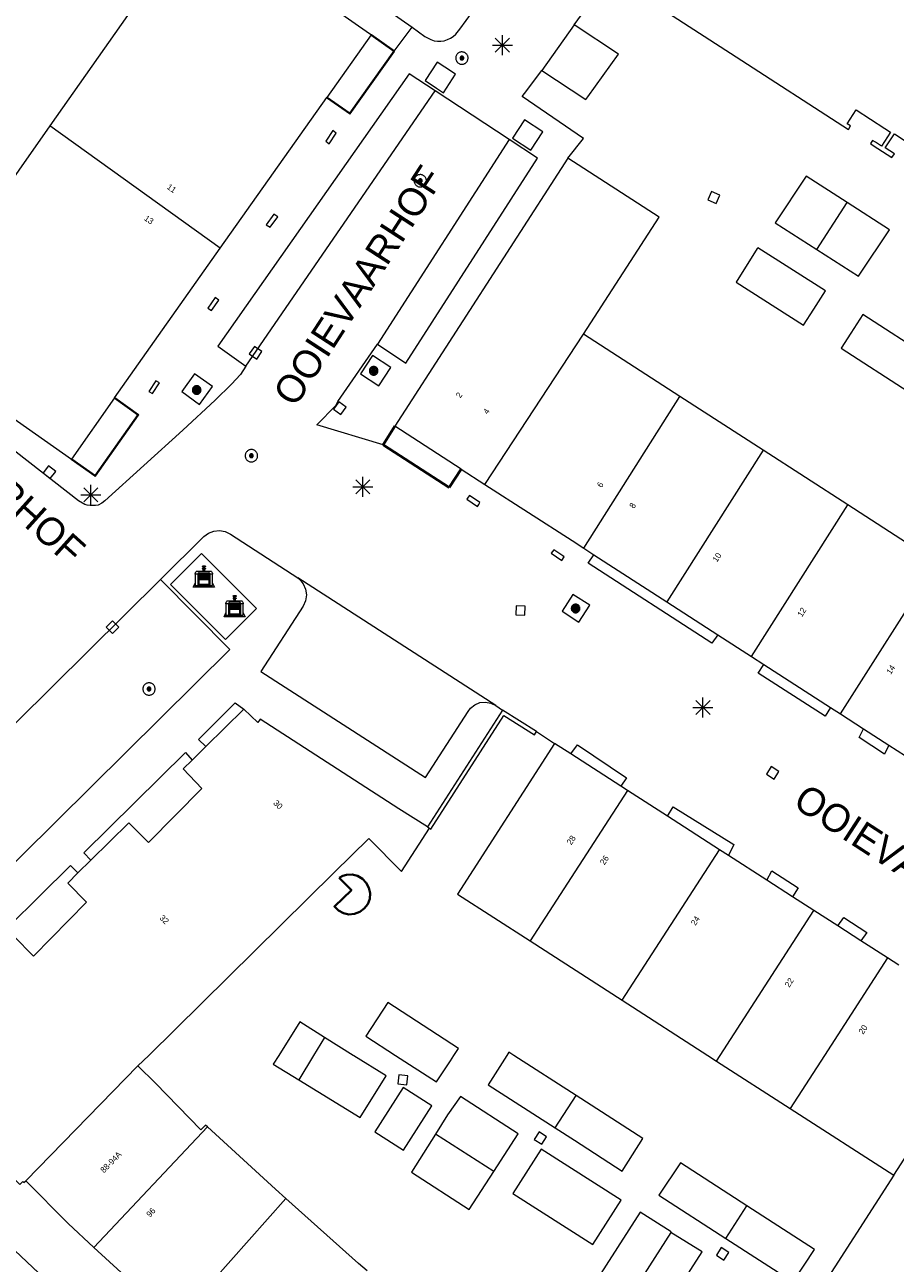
# Model space of a CAD drawing. Header units: metres. Extents: x 135779 to 137489, y 452643 to 455118.
# Tile 467 of 489: x 137185 to 137229, y 454590 to 454652. Entities that reach past the tile are written whole.
import ezdxf
from ezdxf.enums import TextEntityAlignment as Align

# ---------------------------------------------------------------- set-up
doc = ezdxf.new("R2010")
doc.units = ezdxf.units.M
for name, color, linetype, lineweight in [('KTop_BAK_Afval apart plaats', 96, 'Continuous', 13), ('KTop_GBI_Toegangstrap', 40, 'Continuous', 40), ('KTop_NAR_Huisnummer (t)', 7, 'Continuous', 13), ('KTop_NAR_Huisnummer tijdelijk (t)', 7, 'Continuous', 13), ('KTop_OBW_Overig Plus', 1, 'Continuous', 13), ('KTop_ORL_Weg_Straatnaam (t)', 7, 'Continuous', 13), ('KTop_PAL_Lichtmast', 40, 'Continuous', 13), ('KTop_PND_Grondvlaksituatie van BAG-pand [tachy]', 1, 'Continuous', 13), ('KTop_PND_Pandscheiding', 40, 'Continuous', 13), ('KTop_PUT_Inspectie- of rioolput', 15, 'Continuous', 13), ('KTop_PUT_Kolk', 15, 'Continuous', 13), ('KTop_SHD_Muur', 15, 'Continuous', 13), ('KTop_VGO_Boom', 92, 'Continuous', 13), ('KTop_WGD_Rijbaan_Lokale weg', 251, 'Continuous', 13), ('KTop_WGD_Voetpad', 251, 'Continuous', 13)]:
    doc.layers.add(name, color=color, linetype=linetype, lineweight=lineweight)
doc.styles.add('Style-ROVU', font='ROVU.shx')
doc.styles.add('Style-ROVUCURSIEF', font='ROVUCURSIEF.shx')

# ---------------------------------------------------------------- blocks, each defined once
blk = doc.blocks.new('BAK_Afval_apart_plaats')
at = {"layer": 'KTop_BAK_Afval apart plaats'}
for p, q in [((-0.43, 0.141), (-0.425, 0.168)), ((-0.43, 0.118), (-0.43, 0.141)), ((-0.29, 0.118), (-0.43, 0.118)), ((-0.43, 0.118), (-0.43, -0.457)), ((-0.29, 0.118), (-0.43, 0.118)), ((-0.425, 0.168), (-0.416, 0.193)), ((-0.416, 0.193), (-0.403, 0.215)), ((-0.403, 0.215), (-0.384, 0.24)), ((-0.384, 0.24), (-0.364, 0.258)), ((-0.364, 0.258), (-0.342, 0.272)), ((-0.342, 0.272), (0, 0.272)), ((-0.282, 0.167), (-0.29, 0.146)), ((-0.282, 0.167), (-0.29, 0.146)), ((-0.29, 0.146), (-0.29, 0.118)), ((-0.29, 0.146), (-0.29, 0.118)), ((-0.29, -0.429), (-0.29, 0.118)), ((-0.29, 0.118), (-0.29, -0.429)), ((-0.273, 0.186), (-0.282, 0.167)), ((-0.273, 0.186), (-0.282, 0.167)), ((-0.248, 0.217), (-0.273, 0.186)), ((-0.248, 0.217), (-0.273, 0.186)), ((0.248, 0.217), (-0.248, 0.217)), ((0.248, 0.217), (-0.248, 0.217)), ((-0.242, 0.081), (-0.242, 0.153)), ((-0.242, 0.153), (0.242, 0.153)), ((0.242, 0.081), (-0.242, 0.081)), ((-0.242, 0.034), (-0.242, 0.081)), ((-0.242, 0.081), (0.242, 0.081)), ((-0.242, -0.059), (-0.242, 0.034)), ((-0.242, 0.034), (0.242, 0.034)), ((0.242, 0.034), (-0.242, 0.034)), ((-0.073, 0.513), (-0.072, 0.515)), ((-0.073, 0.513), (-0.073, 0.49)), ((-0.072, 0.511), (-0.073, 0.513)), ((-0.072, 0.511), (-0.073, 0.513)), ((-0.073, 0.49), (-0.072, 0.488)), ((-0.073, 0.399), (-0.073, 0.376)), ((-0.072, 0.397), (-0.073, 0.399)), ((-0.073, 0.376), (-0.072, 0.374)), ((-0.072, 0.515), (-0.071, 0.516)), ((-0.07, 0.51), (-0.072, 0.511)), ((-0.07, 0.51), (-0.072, 0.511)), ((-0.072, 0.488), (-0.07, 0.486)), ((-0.07, 0.396), (-0.072, 0.397)), ((-0.072, 0.374), (-0.07, 0.373)), ((-0.071, 0.516), (-0.07, 0.517)), ((-0.07, 0.517), (-0.067, 0.519)), ((-0.069, 0.509), (-0.07, 0.51)), ((-0.069, 0.509), (-0.07, 0.51)), ((-0.07, 0.486), (-0.069, 0.485)), ((-0.069, 0.395), (-0.07, 0.396)), ((-0.07, 0.373), (-0.069, 0.371)), ((-0.066, 0.507), (-0.069, 0.509)), ((-0.066, 0.507), (-0.069, 0.509)), ((-0.069, 0.485), (-0.066, 0.484)), ((-0.066, 0.394), (-0.069, 0.395)), ((-0.069, 0.371), (-0.066, 0.37)), ((-0.067, 0.519), (-0.065, 0.52)), ((-0.063, 0.506), (-0.066, 0.507)), ((-0.063, 0.506), (-0.066, 0.507)), ((-0.066, 0.484), (-0.063, 0.483)), ((-0.063, 0.392), (-0.066, 0.394)), ((-0.066, 0.37), (-0.063, 0.369)), ((-0.065, 0.52), (-0.061, 0.521)), ((-0.059, 0.505), (-0.063, 0.506)), ((-0.059, 0.505), (-0.063, 0.506)), ((-0.063, 0.483), (-0.059, 0.482)), ((-0.059, 0.391), (-0.063, 0.392)), ((-0.063, 0.369), (-0.059, 0.368)), ((-0.061, 0.521), (-0.055, 0.523)), ((-0.054, 0.504), (-0.059, 0.505)), ((-0.054, 0.504), (-0.059, 0.505)), ((-0.059, 0.482), (-0.054, 0.481)), ((-0.054, 0.39), (-0.059, 0.391)), ((-0.059, 0.368), (-0.054, 0.367)), ((-0.055, 0.523), (-0.049, 0.524)), ((-0.048, 0.503), (-0.054, 0.504)), ((-0.048, 0.503), (-0.054, 0.504)), ((-0.054, 0.481), (-0.048, 0.48)), ((-0.048, 0.389), (-0.054, 0.39)), ((-0.054, 0.367), (-0.048, 0.366)), ((-0.049, 0.524), (-0.043, 0.525)), ((-0.043, 0.502), (-0.048, 0.503)), ((-0.043, 0.502), (-0.048, 0.503)), ((-0.048, 0.48), (-0.043, 0.479)), ((-0.043, 0.388), (-0.048, 0.389)), ((-0.048, 0.366), (-0.043, 0.365)), ((-0.043, 0.525), (-0.035, 0.526)), ((-0.036, 0.501), (-0.043, 0.502)), ((-0.036, 0.501), (-0.043, 0.502)), ((-0.043, 0.479), (-0.036, 0.478)), ((-0.036, 0.388), (-0.043, 0.388)), ((-0.043, 0.365), (-0.036, 0.364)), ((-0.03, 0.501), (-0.036, 0.501)), ((-0.03, 0.501), (-0.036, 0.501)), ((-0.036, 0.478), (-0.03, 0.478)), ((-0.03, 0.387), (-0.036, 0.388)), ((-0.036, 0.364), (-0.03, 0.364)), ((-0.035, 0.526), (-0.029, 0.527)), ((-0.021, 0.5), (-0.03, 0.501)), ((-0.021, 0.5), (-0.03, 0.501)), ((-0.03, 0.478), (-0.028, 0.478)), ((-0.021, 0.387), (-0.03, 0.387)), ((-0.03, 0.364), (-0.028, 0.364)), ((-0.029, 0.527), (-0.023, 0.527)), ((-0.028, 0.478), (-0.021, 0.477)), ((-0.028, 0.468), (-0.028, 0.478)), ((-0.028, 0.478), (-0.021, 0.477)), ((-0.028, 0.4), (-0.028, 0.468)), ((-0.028, 0.468), (-0.021, 0.468)), ((-0.021, 0.468), (-0.028, 0.468)), ((-0.021, 0.4), (-0.028, 0.4)), ((-0.028, 0.364), (-0.021, 0.363)), ((-0.028, 0.355), (-0.028, 0.364)), ((-0.028, 0.364), (-0.021, 0.363)), ((-0.028, 0.272), (-0.028, 0.355)), ((-0.028, 0.355), (-0.021, 0.354)), ((-0.021, 0.354), (-0.028, 0.355)), ((0.028, 0.272), (-0.028, 0.272)), ((-0.023, 0.527), (-0.013, 0.528)), ((-0.014, 0.5), (-0.021, 0.5)), ((-0.014, 0.5), (-0.021, 0.5)), ((-0.021, 0.477), (-0.014, 0.477)), ((-0.021, 0.477), (-0.014, 0.477)), ((-0.021, 0.468), (-0.014, 0.468)), ((-0.014, 0.468), (-0.021, 0.468)), ((-0.014, 0.399), (-0.021, 0.4)), ((-0.014, 0.386), (-0.021, 0.387)), ((-0.021, 0.363), (-0.014, 0.363)), ((-0.021, 0.363), (-0.014, 0.363)), ((-0.021, 0.354), (-0.014, 0.354)), ((-0.014, 0.354), (-0.021, 0.354)), ((0, 0.5), (-0.014, 0.5)), ((0, 0.5), (-0.014, 0.5)), ((-0.014, 0.477), (0, 0.477)), ((-0.014, 0.477), (0, 0.477)), ((-0.014, 0.468), (0, 0.468)), ((0, 0.468), (-0.014, 0.468)), ((0, 0.399), (-0.014, 0.399)), ((0, 0.386), (-0.014, 0.386)), ((-0.014, 0.363), (0, 0.363)), ((-0.014, 0.363), (0, 0.363)), ((-0.014, 0.354), (0, 0.354)), ((0, 0.354), (-0.014, 0.354)), ((-0.013, 0.528), (-0.005, 0.528)), ((-0.005, 0.528), (0, 0.528)), ((0, 0.528), (0.005, 0.528)), ((0, 0.5), (0, 0.477)), ((0, 0.477), (0, 0.5)), ((0, 0.477), (0, 0.5)), ((0, 0.5), (0.014, 0.5)), ((0.014, 0.5), (0, 0.5)), ((0.014, 0.477), (0, 0.477)), ((0, 0.477), (0.014, 0.477)), ((0.014, 0.468), (0, 0.468)), ((0, 0.468), (0, 0.399)), ((0, 0.468), (0, 0.399)), ((0.014, 0.468), (0, 0.468)), ((0, 0.399), (0.014, 0.399)), ((0, 0.363), (0, 0.386)), ((0, 0.363), (0, 0.386)), ((0, 0.386), (0.014, 0.386)), ((0.014, 0.363), (0, 0.363)), ((0, 0.363), (0.014, 0.363)), ((0, 0.354), (0.014, 0.354)), ((0, 0.272), (0, 0.354)), ((0, 0.354), (0, 0.272)), ((0.014, 0.354), (0, 0.354)), ((0, 0.272), (0.342, 0.272)), ((0.028, 0.272), (0, 0.272)), ((0, 0.272), (0.028, 0.272)), ((0.005, 0.528), (0.013, 0.528)), ((0.013, 0.528), (0.023, 0.527)), ((0.014, 0.5), (0.021, 0.5)), ((0.021, 0.5), (0.014, 0.5)), ((0.021, 0.477), (0.014, 0.477)), ((0.014, 0.477), (0.021, 0.477)), ((0.021, 0.468), (0.014, 0.468)), ((0.021, 0.468), (0.014, 0.468)), ((0.014, 0.399), (0.021, 0.4)), ((0.014, 0.386), (0.021, 0.387)), ((0.021, 0.363), (0.014, 0.363)), ((0.014, 0.363), (0.021, 0.363)), ((0.014, 0.354), (0.021, 0.354)), ((0.021, 0.354), (0.014, 0.354)), ((0.021, 0.5), (0.03, 0.501)), ((0.03, 0.501), (0.021, 0.5)), ((0.028, 0.478), (0.021, 0.477)), ((0.021, 0.477), (0.028, 0.478)), ((0.021, 0.468), (0.028, 0.468)), ((0.028, 0.468), (0.021, 0.468)), ((0.028, 0.468), (0.021, 0.468)), ((0.021, 0.4), (0.028, 0.4)), ((0.021, 0.387), (0.03, 0.387)), ((0.028, 0.364), (0.021, 0.363)), ((0.021, 0.363), (0.028, 0.364)), ((0.021, 0.354), (0.028, 0.355)), ((0.028, 0.355), (0.021, 0.354)), ((0.023, 0.527), (0.029, 0.527)), ((0.03, 0.478), (0.028, 0.478)), ((0.028, 0.478), (0.028, 0.468)), ((0.028, 0.4), (0.028, 0.468)), ((0.03, 0.364), (0.028, 0.364)), ((0.028, 0.364), (0.028, 0.355)), ((0.028, 0.355), (0.028, 0.272)), ((0.029, 0.527), (0.035, 0.526)), ((0.03, 0.501), (0.036, 0.501)), ((0.036, 0.501), (0.03, 0.501)), ((0.036, 0.478), (0.03, 0.478)), ((0.03, 0.387), (0.036, 0.388)), ((0.036, 0.364), (0.03, 0.364)), ((0.035, 0.526), (0.043, 0.525)), ((0.036, 0.501), (0.043, 0.502)), ((0.043, 0.502), (0.036, 0.501)), ((0.043, 0.479), (0.036, 0.478)), ((0.036, 0.388), (0.043, 0.388)), ((0.043, 0.365), (0.036, 0.364)), ((0.043, 0.525), (0.049, 0.524)), ((0.043, 0.502), (0.048, 0.503)), ((0.048, 0.503), (0.043, 0.502)), ((0.048, 0.48), (0.043, 0.479)), ((0.043, 0.388), (0.048, 0.389)), ((0.048, 0.366), (0.043, 0.365)), ((0.048, 0.503), (0.054, 0.504)), ((0.054, 0.504), (0.048, 0.503)), ((0.054, 0.481), (0.048, 0.48)), ((0.048, 0.389), (0.054, 0.39)), ((0.054, 0.367), (0.048, 0.366)), ((0.049, 0.524), (0.055, 0.523)), ((0.054, 0.504), (0.059, 0.505)), ((0.059, 0.505), (0.054, 0.504)), ((0.059, 0.482), (0.054, 0.481)), ((0.054, 0.39), (0.059, 0.391)), ((0.059, 0.368), (0.054, 0.367)), ((0.055, 0.523), (0.061, 0.521)), ((0.059, 0.505), (0.063, 0.506)), ((0.063, 0.506), (0.059, 0.505)), ((0.063, 0.483), (0.059, 0.482)), ((0.059, 0.391), (0.063, 0.392)), ((0.063, 0.369), (0.059, 0.368)), ((0.061, 0.521), (0.065, 0.52)), ((0.063, 0.506), (0.066, 0.507)), ((0.066, 0.507), (0.063, 0.506)), ((0.066, 0.484), (0.063, 0.483)), ((0.063, 0.392), (0.066, 0.394)), ((0.066, 0.37), (0.063, 0.369)), ((0.065, 0.52), (0.067, 0.519)), ((0.066, 0.507), (0.069, 0.509)), ((0.069, 0.509), (0.066, 0.507)), ((0.069, 0.485), (0.066, 0.484)), ((0.066, 0.394), (0.069, 0.395)), ((0.069, 0.371), (0.066, 0.37)), ((0.067, 0.519), (0.07, 0.517)), ((0.069, 0.509), (0.07, 0.51)), ((0.07, 0.51), (0.069, 0.509)), ((0.07, 0.486), (0.069, 0.485)), ((0.069, 0.395), (0.07, 0.396)), ((0.07, 0.373), (0.069, 0.371)), ((0.07, 0.517), (0.071, 0.516)), ((0.07, 0.51), (0.072, 0.511)), ((0.072, 0.511), (0.07, 0.51)), ((0.072, 0.488), (0.07, 0.486)), ((0.07, 0.396), (0.072, 0.397)), ((0.072, 0.374), (0.07, 0.373)), ((0.071, 0.516), (0.072, 0.515)), ((0.072, 0.515), (0.073, 0.513)), ((0.072, 0.511), (0.073, 0.513)), ((0.073, 0.513), (0.072, 0.511)), ((0.073, 0.49), (0.072, 0.488)), ((0.072, 0.397), (0.073, 0.399)), ((0.073, 0.376), (0.072, 0.374)), ((0.073, 0.513), (0.073, 0.49)), ((0.073, 0.399), (0.073, 0.376)), ((0.242, 0.153), (0.242, 0.081)), ((0.242, 0.081), (0.242, 0.034)), ((0.242, 0.034), (0.242, -0.059)), ((0.273, 0.186), (0.248, 0.217)), ((0.273, 0.186), (0.248, 0.217)), ((0.282, 0.167), (0.273, 0.186)), ((0.282, 0.167), (0.273, 0.186)), ((0.29, 0.146), (0.282, 0.167)), ((0.29, 0.146), (0.282, 0.167)), ((0.29, 0.118), (0.29, 0.146)), ((0.29, 0.118), (0.29, 0.146)), ((0.43, 0.118), (0.29, 0.118)), ((0.29, 0.118), (0.29, -0.429)), ((0.43, 0.118), (0.29, 0.118)), ((0.29, -0.429), (0.29, 0.118)), ((0.342, 0.272), (0.364, 0.258)), ((0.364, 0.258), (0.384, 0.24)), ((0.384, 0.24), (0.403, 0.215)), ((0.403, 0.215), (0.416, 0.193)), ((0.416, 0.193), (0.425, 0.168)), ((0.425, 0.168), (0.43, 0.141)), ((0.43, 0.141), (0.43, 0.118)), ((0.43, -0.457), (0.43, 0.118)), ((-0.528, -0.528), (-0.43, -0.332)), ((0.528, -0.528), (-0.528, -0.528)), ((-0.43, -0.332), (-0.43, -0.457)), ((-0.43, -0.457), (0.43, -0.457)), ((-0.43, -0.457), (0.43, -0.457)), ((0.29, -0.429), (-0.29, -0.429)), ((-0.29, -0.429), (0.29, -0.429)), ((0.242, -0.059), (-0.242, -0.059)), ((-0.242, -0.059), (-0.242, -0.092)), ((0.242, -0.059), (-0.242, -0.059)), ((-0.242, -0.092), (0.242, -0.092)), ((-0.242, -0.11), (-0.242, -0.092)), ((-0.242, -0.092), (0.242, -0.092)), ((0.242, -0.11), (-0.242, -0.11)), ((0.242, -0.11), (-0.242, -0.11)), ((-0.242, -0.147), (0.242, -0.147)), ((-0.242, -0.41), (-0.242, -0.147)), ((0.242, -0.41), (-0.242, -0.41)), ((0.242, -0.11), (0.242, -0.059)), ((0.242, -0.092), (0.242, -0.11)), ((0.242, -0.092), (0.242, -0.11)), ((0.242, -0.147), (0.242, -0.41)), ((0.43, -0.457), (0.43, -0.332)), ((0.43, -0.332), (0.528, -0.528))]:
    blk.add_line(p, q, dxfattribs=at)
at = {"layer": 'KTop_BAK_Afval apart plaats', "flags": 128}
blk.add_lwpolyline([(0.029, 0.413), (0.035, 0.412), (0.043, 0.411), (0.049, 0.41), (0.055, 0.409), (0.061, 0.407), (0.065, 0.406), (0.067, 0.405), (0.07, 0.403), (0.071, 0.402), (0.072, 0.401), (0.073, 0.399), (0.072, 0.397), (0.07, 0.396), (0.069, 0.395), (0.066, 0.394), (0.063, 0.392), (0.059, 0.391), (0.054, 0.39), (0.048, 0.389), (0.043, 0.388), (0.036, 0.388), (0.03, 0.387), (0.021, 0.387), (0.014, 0.386), (0, 0.386), (-0.014, 0.386), (-0.021, 0.387), (-0.03, 0.387), (-0.036, 0.388), (-0.043, 0.388), (-0.048, 0.389), (-0.054, 0.39), (-0.059, 0.391), (-0.063, 0.392), (-0.066, 0.394), (-0.069, 0.395), (-0.07, 0.396), (-0.072, 0.397), (-0.073, 0.399), (-0.072, 0.401), (-0.071, 0.402), (-0.07, 0.403), (-0.067, 0.405), (-0.065, 0.406), (-0.061, 0.407), (-0.055, 0.409), (-0.049, 0.41), (-0.043, 0.411), (-0.035, 0.412), (-0.029, 0.413), (-0.028, 0.413), (-0.028, 0.4), (-0.021, 0.4), (-0.014, 0.399), (0, 0.399), (0.014, 0.399), (0.021, 0.4), (0.028, 0.4), (0.028, 0.413), (0.029, 0.413), (0.028, 0.413)], dxfattribs=at)
at = {"layer": 'KTop_BAK_Afval apart plaats'}
for p in [(0, 0), (-0.43, -0.457)]:
    blk.add_point(p, dxfattribs=at)
blk = doc.blocks.new('PAL_Lichtmast')
at = {"layer": 'KTop_PAL_Lichtmast'}
for p, q in [((-0.354, -0.354), (0.354, 0.354)), ((0.354, -0.354), (-0.354, 0.354)), ((0, -0.5), (0, 0.5)), ((-0.5, 0), (0.5, 0))]:
    blk.add_line(p, q, dxfattribs=at)
blk = doc.blocks.new('PUT_Kolk')
at = {"layer": 'KTop_PUT_Kolk', "flags": 128}
blk.add_lwpolyline([(0.225, -0.225), (0.225, 0.225), (-0.225, 0.225), (-0.225, -0.225), (0.225, -0.225)], dxfattribs=at)
blk = doc.blocks.new('PUT_Inspectie-_of_rioolput')
at = {"layer": 'KTop_PUT_Inspectie- of rioolput', "flags": 128}
for points in [[(0.31, 0), (0.308, 0.032), (0.303, 0.064), (0.294, 0.095), (0.283, 0.126), (0.268, 0.155), (0.25, 0.182), (0.23, 0.207), (0.207, 0.23), (0.182, 0.25), (0.154, 0.268), (0.126, 0.283), (0.095, 0.294), (0.064, 0.303), (0.032, 0.308), (0, 0.309), (-0.032, 0.308), (-0.064, 0.303), (-0.096, 0.294), (-0.126, 0.283), (-0.155, 0.268), (-0.182, 0.25), (-0.207, 0.23), (-0.23, 0.207), (-0.25, 0.182), (-0.268, 0.154), (-0.283, 0.126), (-0.294, 0.095), (-0.303, 0.064), (-0.308, 0.032), (-0.309, 0), (-0.308, -0.032), (-0.303, -0.064), (-0.294, -0.096), (-0.283, -0.126), (-0.268, -0.155), (-0.25, -0.182), (-0.23, -0.207), (-0.207, -0.23), (-0.182, -0.25), (-0.155, -0.268), (-0.126, -0.283), (-0.096, -0.294), (-0.064, -0.303), (-0.032, -0.308), (0, -0.309), (0.032, -0.308), (0.064, -0.303), (0.095, -0.294), (0.126, -0.283), (0.155, -0.268), (0.182, -0.25), (0.207, -0.23), (0.23, -0.207), (0.25, -0.182), (0.268, -0.155), (0.283, -0.126), (0.294, -0.096), (0.303, -0.064), (0.308, -0.032), (0.31, 0)], [(0.095, 0), (0.094, 0.009), (0.092, 0.019), (0.09, 0.029), (0.086, 0.038), (0.082, 0.047), (0.076, 0.055), (0.07, 0.063), (0.063, 0.07), (0.055, 0.076), (0.047, 0.082), (0.038, 0.086), (0.029, 0.09), (0.019, 0.092), (0.009, 0.094), (0, 0.094), (-0.01, 0.094), (-0.02, 0.092), (-0.029, 0.09), (-0.039, 0.086), (-0.048, 0.082), (-0.056, 0.076), (-0.064, 0.07), (-0.071, 0.063), (-0.077, 0.055), (-0.082, 0.047), (-0.087, 0.038), (-0.09, 0.029), (-0.093, 0.019), (-0.094, 0.009), (-0.095, 0), (-0.094, -0.01), (-0.093, -0.02), (-0.09, -0.029), (-0.087, -0.039), (-0.082, -0.048), (-0.077, -0.056), (-0.071, -0.064), (-0.064, -0.071), (-0.056, -0.077), (-0.047, -0.082), (-0.039, -0.087), (-0.029, -0.09), (-0.02, -0.093), (-0.01, -0.094), (0, -0.095), (0.009, -0.094), (0.019, -0.093), (0.029, -0.09), (0.038, -0.087), (0.047, -0.082), (0.055, -0.077), (0.063, -0.071), (0.07, -0.064), (0.076, -0.056), (0.082, -0.047), (0.086, -0.039), (0.09, -0.029), (0.092, -0.02), (0.094, -0.01), (0.095, 0)], [(0.035, 0), (0.034, 0.003), (0.034, 0.007), (0.033, 0.01), (0.031, 0.014), (0.03, 0.017), (0.028, 0.02), (0.026, 0.023), (0.023, 0.026), (0.02, 0.028), (0.017, 0.03), (0.014, 0.031), (0.01, 0.033), (0.007, 0.034), (0.003, 0.034), (0, 0.034), (-0.004, 0.034), (-0.007, 0.034), (-0.011, 0.033), (-0.014, 0.031), (-0.018, 0.03), (-0.021, 0.028), (-0.023, 0.026), (-0.026, 0.023), (-0.028, 0.02), (-0.03, 0.017), (-0.032, 0.014), (-0.033, 0.01), (-0.034, 0.007), (-0.035, 0.003), (-0.035, 0), (-0.035, -0.004), (-0.034, -0.007), (-0.033, -0.011), (-0.032, -0.014), (-0.03, -0.018), (-0.028, -0.021), (-0.026, -0.023), (-0.023, -0.026), (-0.021, -0.028), (-0.017, -0.03), (-0.014, -0.032), (-0.011, -0.033), (-0.007, -0.034), (-0.004, -0.035), (0, -0.035), (0.003, -0.035), (0.007, -0.034), (0.01, -0.033), (0.014, -0.032), (0.017, -0.03), (0.02, -0.028), (0.023, -0.026), (0.026, -0.023), (0.028, -0.021), (0.03, -0.017), (0.031, -0.014), (0.033, -0.011), (0.034, -0.007), (0.034, -0.004), (0.035, 0)], [(0.01, 0.02), (0.007, 0.02), (0.005, 0.021), (0.003, 0.022), (0.001, 0.022), (-0.001, 0.022), (-0.004, 0.022), (-0.006, 0.021), (-0.008, 0.02), (-0.01, 0.019), (-0.012, 0.018), (-0.014, 0.017), (-0.016, 0.015), (-0.017, 0.013), (-0.019, 0.012), (-0.02, 0.009), (-0.021, 0.007), (-0.022, 0.005), (-0.022, 0.003), (-0.022, 0.001), (-0.022, -0.001), (-0.022, -0.004), (-0.022, -0.006), (-0.021, -0.008), (-0.02, -0.01), (-0.019, -0.012), (-0.017, -0.014), (-0.016, -0.016), (-0.014, -0.017), (-0.012, -0.019), (-0.01, -0.02), (-0.008, -0.021), (-0.006, -0.022), (-0.003, -0.022), (-0.001, -0.022), (0.001, -0.022), (0.003, -0.022), (0.005, -0.022), (0.008, -0.021), (0.01, -0.02), (0.012, -0.019), (0.014, -0.017), (0.015, -0.016), (0.017, -0.014), (0.018, -0.012), (0.02, -0.01), (0.02, -0.008), (0.021, -0.006), (0.022, -0.003), (0.022, -0.001), (0.022, 0.001), (0.022, 0.003), (0.021, 0.005), (0.02, 0.008), (0.019, 0.01), (0.018, 0.012), (0.017, 0.014), (0.015, 0.015), (0.013, 0.017), (0.012, 0.018), (0.01, 0.02)]]:
    blk.add_lwpolyline(points, dxfattribs=at)
blk = doc.blocks.new('VGO_Boom')
at = {"layer": 'KTop_VGO_Boom', "flags": 128}
for points in [[(0.215, 0), (0.214, 0.022), (0.21, 0.045), (0.204, 0.066), (0.196, 0.087), (0.186, 0.108), (0.174, 0.126), (0.16, 0.144), (0.144, 0.16), (0.126, 0.174), (0.107, 0.186), (0.087, 0.196), (0.066, 0.204), (0.045, 0.21), (0.022, 0.214), (-0.001, 0.215), (-0.023, 0.214), (-0.045, 0.21), (-0.067, 0.204), (-0.088, 0.196), (-0.108, 0.186), (-0.127, 0.174), (-0.144, 0.16), (-0.16, 0.144), (-0.174, 0.126), (-0.187, 0.107), (-0.197, 0.087), (-0.205, 0.066), (-0.211, 0.045), (-0.214, 0.022), (-0.215, -0.001), (-0.214, -0.023), (-0.211, -0.045), (-0.205, -0.067), (-0.197, -0.088), (-0.187, -0.108), (-0.174, -0.127), (-0.16, -0.144), (-0.144, -0.16), (-0.127, -0.174), (-0.108, -0.187), (-0.088, -0.197), (-0.067, -0.205), (-0.045, -0.211), (-0.023, -0.214), (0, -0.215), (0.022, -0.214), (0.045, -0.211), (0.066, -0.205), (0.087, -0.197), (0.108, -0.187), (0.126, -0.174), (0.144, -0.16), (0.16, -0.144), (0.174, -0.127), (0.186, -0.108), (0.196, -0.088), (0.204, -0.067), (0.21, -0.045), (0.214, -0.023), (0.215, -0.001)], [(0.155, 0), (0.154, 0.016), (0.152, 0.032), (0.147, 0.048), (0.142, 0.063), (0.134, 0.078), (0.125, 0.091), (0.115, 0.104), (0.104, 0.115), (0.091, 0.125), (0.077, 0.134), (0.063, 0.142), (0.048, 0.147), (0.032, 0.152), (0.016, 0.154), (-0.001, 0.155), (-0.017, 0.154), (-0.033, 0.152), (-0.048, 0.147), (-0.064, 0.142), (-0.078, 0.134), (-0.092, 0.125), (-0.104, 0.115), (-0.116, 0.104), (-0.126, 0.091), (-0.135, 0.077), (-0.142, 0.063), (-0.148, 0.048), (-0.152, 0.032), (-0.155, 0.016), (-0.155, -0.001), (-0.155, -0.017), (-0.152, -0.033), (-0.148, -0.048), (-0.142, -0.064), (-0.135, -0.078), (-0.126, -0.092), (-0.116, -0.104), (-0.104, -0.116), (-0.092, -0.126), (-0.078, -0.135), (-0.064, -0.142), (-0.048, -0.148), (-0.033, -0.152), (-0.017, -0.155), (0, -0.155), (0.016, -0.155), (0.032, -0.152), (0.048, -0.148), (0.063, -0.142), (0.078, -0.135), (0.091, -0.126), (0.104, -0.116), (0.115, -0.104), (0.125, -0.092), (0.134, -0.078), (0.142, -0.064), (0.147, -0.048), (0.152, -0.033), (0.154, -0.017), (0.155, -0.001)], [(0.095, 0), (0.094, 0.01), (0.093, 0.02), (0.09, 0.029), (0.087, 0.039), (0.082, 0.048), (0.077, 0.056), (0.071, 0.064), (0.064, 0.071), (0.056, 0.077), (0.047, 0.082), (0.039, 0.087), (0.029, 0.09), (0.02, 0.093), (0.01, 0.094), (-0.001, 0.095), (-0.01, 0.094), (-0.02, 0.093), (-0.03, 0.09), (-0.039, 0.087), (-0.048, 0.082), (-0.056, 0.077), (-0.064, 0.071), (-0.071, 0.064), (-0.077, 0.056), (-0.083, 0.047), (-0.087, 0.039), (-0.091, 0.029), (-0.093, 0.02), (-0.095, 0.01), (-0.095, -0.001), (-0.095, -0.01), (-0.093, -0.02), (-0.091, -0.03), (-0.087, -0.039), (-0.083, -0.048), (-0.077, -0.056), (-0.071, -0.064), (-0.064, -0.071), (-0.056, -0.077), (-0.048, -0.083), (-0.039, -0.087), (-0.03, -0.091), (-0.02, -0.093), (-0.01, -0.095), (0, -0.095), (0.01, -0.095), (0.02, -0.093), (0.029, -0.091), (0.039, -0.087), (0.048, -0.083), (0.056, -0.077), (0.064, -0.071), (0.071, -0.064), (0.077, -0.056), (0.082, -0.048), (0.087, -0.039), (0.09, -0.03), (0.093, -0.02), (0.094, -0.01), (0.095, -0.001)], [(0.035, 0), (0.035, 0.004), (0.034, 0.007), (0.033, 0.011), (0.032, 0.014), (0.03, 0.018), (0.028, 0.021), (0.026, 0.023), (0.023, 0.026), (0.021, 0.028), (0.017, 0.03), (0.014, 0.032), (0.011, 0.033), (0.007, 0.034), (0.004, 0.035), (-0.001, 0.035), (-0.004, 0.035), (-0.008, 0.034), (-0.011, 0.033), (-0.015, 0.032), (-0.018, 0.03), (-0.021, 0.028), (-0.024, 0.026), (-0.027, 0.023), (-0.029, 0.021), (-0.031, 0.017), (-0.032, 0.014), (-0.034, 0.011), (-0.035, 0.007), (-0.035, 0.004), (-0.035, -0.001), (-0.035, -0.004), (-0.035, -0.008), (-0.034, -0.011), (-0.032, -0.015), (-0.031, -0.018), (-0.029, -0.021), (-0.027, -0.024), (-0.024, -0.027), (-0.021, -0.029), (-0.018, -0.031), (-0.015, -0.032), (-0.011, -0.034), (-0.008, -0.035), (-0.004, -0.035), (0, -0.035), (0.004, -0.035), (0.007, -0.035), (0.011, -0.034), (0.014, -0.032), (0.018, -0.031), (0.021, -0.029), (0.023, -0.027), (0.026, -0.024), (0.028, -0.021), (0.03, -0.018), (0.032, -0.015), (0.033, -0.011), (0.034, -0.008), (0.035, -0.004), (0.035, 0)]]:
    blk.add_lwpolyline(points, dxfattribs=at)

msp = doc.modelspace()

# ---------------------------------------------------------------- linework, layer by layer
at = {"layer": 'KTop_GBI_Toegangstrap', "flags": 128}
for points in [[(137203.791, 454650.241), (137202.64, 454651.054)], [(137200.433, 454647.933), (137201.586, 454647.119), (137203.791, 454650.241)], [(137187.645, 454629.827), (137188.831, 454628.991), (137190.989, 454632.048), (137189.795, 454632.892)], [(137203.84, 454631.475), (137203.241, 454630.543)], [(137203.241, 454630.543), (137206.557, 454628.412)], [(137206.557, 454628.412), (137207.152, 454629.337)], [(137201.049, 454608.881), (137201.658, 454608.274), (137200.809, 454607.443), (137201.01, 454607.246), (137201.259, 454607.113), (137201.534, 454607.055), (137201.815, 454607.076), (137202.079, 454607.176), (137202.305, 454607.344), (137202.474, 454607.57), (137202.573, 454607.833), (137202.595, 454608.114), (137202.537, 454608.39), (137202.405, 454608.639), (137202.208, 454608.84), (137201.963, 454608.979), (137201.689, 454609.043), (137201.407, 454609.028), (137201.224, 454608.989), (137201.049, 454608.881)]]:
    msp.add_lwpolyline(points, dxfattribs=at)
at = {"layer": 'KTop_OBW_Overig Plus', "flags": 128}
for points in [[(137208.031, 454627.566), (137208.091, 454627.661), (137207.561, 454628.021), (137207.501, 454627.926), (137207.441, 454627.831), (137207.971, 454627.471), (137208.031, 454627.566)], [(137212.233, 454624.994), (137211.781, 454625.301), (137211.721, 454625.211), (137211.661, 454625.121), (137212.191, 454624.761), (137212.311, 454624.941), (137212.233, 454624.994)]]:
    msp.add_lwpolyline(points, dxfattribs=at)
at = {"layer": 'KTop_PND_Grondvlaksituatie van BAG-pand [tachy]', "flags": 128}
for points in [[(137194.031, 454657.111), (137186.573, 454646.506)], [(137202.64, 454651.054), (137202.57, 454651.103), (137201.685, 454651.726), (137194.031, 454657.111)], [(137214.601, 454654.031), (137215.1, 454653.713), (137215.667, 454654.519), (137217.831, 454652.997), (137217.561, 454652.601), (137217.191, 454652.861), (137216.959, 454652.513), (137220.916, 454649.959), (137226.537, 454646.33), (137226.641, 454646.501), (137226.471, 454646.611), (137226.911, 454647.301), (137228.36, 454646.372), (137228.641, 454646.191), (137228.191, 454645.491), (137227.886, 454645.687), (137227.741, 454645.781), (137227.637, 454645.62), (137227.776, 454645.529), (137228.711, 454644.921), (137228.831, 454645.101), (137228.371, 454645.401), (137228.831, 454646.111), (137230.591, 454644.961)], [(137202.551, 454652.961), (137203.433, 454652.335), (137204.692, 454651.441)], [(137204.692, 454651.441), (137205.341, 454650.981), (137205.641, 454650.821), (137205.803, 454650.767), (137205.971, 454650.741), (137206.14, 454650.742), (137206.307, 454650.769), (137206.468, 454650.82), (137206.621, 454650.891), (137206.759, 454650.983), (137206.88, 454651.097), (137207.091, 454651.351), (137208.031, 454652.651)], [(137211.181, 454649.281), (137213.391, 454647.821), (137213.492, 454647.963), (137215.021, 454650.101), (137212.811, 454651.561)], [(137212.811, 454651.561), (137211.181, 454649.281)], [(137202.64, 454651.054), (137200.433, 454647.933)], [(137195.099, 454640.392), (137200.433, 454647.933)], [(137186.573, 454646.506), (137180.455, 454637.806)], [(137200.541, 454645.611), (137200.901, 454646.141), (137200.731, 454646.271), (137200.371, 454645.741), (137200.541, 454645.611)], [(137212.487, 454644.891), (137203.84, 454631.475)], [(137213.281, 454636.081), (137217.061, 454641.931), (137212.487, 454644.891)], [(137226.461, 454642.677), (137224.411, 454643.991), (137222.861, 454641.661), (137224.951, 454640.321)], [(137224.951, 454640.321), (137227.041, 454638.981), (137227.109, 454639.083), (137228.591, 454641.311), (137226.461, 454642.677)], [(137197.601, 454641.441), (137197.981, 454641.961), (137197.781, 454642.081), (137197.401, 454641.561), (137197.601, 454641.441)], [(137189.795, 454632.892), (137195.099, 454640.392)], [(137221.971, 454640.364), (137220.911, 454638.691), (137224.291, 454636.531), (137224.797, 454637.329), (137225.381, 454638.251), (137222.001, 454640.411), (137221.971, 454640.364)], [(137180.455, 454637.806), (137179.078, 454635.848), (137187.645, 454629.827)], [(137194.471, 454637.391), (137194.661, 454637.261), (137195.031, 454637.791), (137194.841, 454637.921), (137194.471, 454637.391)], [(137230.605, 454634.893), (137227.251, 454637.061), (137226.658, 454636.138), (137226.171, 454635.381), (137229.521, 454633.216)], [(137218.101, 454632.967), (137213.281, 454636.081)], [(137191.878, 454633.751), (137191.515, 454633.211), (137191.701, 454633.111), (137192.063, 454633.651), (137191.878, 454633.751)], [(137189.795, 454632.892), (137187.645, 454629.827)], [(137222.258, 454630.281), (137218.101, 454632.967)], [(137207.152, 454629.337), (137203.84, 454631.475)], [(137226.504, 454627.538), (137222.258, 454630.281)], [(137207.152, 454629.337), (137208.341, 454628.569)], [(137208.341, 454628.569), (137212.703, 454625.754), (137213.283, 454625.379)], [(137230.951, 454624.665), (137226.504, 454627.538)], [(137213.283, 454625.379), (137213.79, 454625.052)], [(137213.79, 454625.052), (137217.441, 454622.695)], [(137217.441, 454622.695), (137219.997, 454621.046)], [(137219.997, 454621.046), (137221.688, 454619.954)], [(137221.688, 454619.954), (137222.3, 454619.559)], [(137222.3, 454619.559), (137225.638, 454617.404)], [(137196.277, 454617.326), (137194.376, 454615.458)], [(137205.466, 454611.439), (137204.033, 454612.344), (137197.087, 454616.824), (137196.969, 454616.657), (137196.277, 454617.326)], [(137225.638, 454617.404), (137226.136, 454617.083)], [(137226.136, 454617.083), (137227.278, 454616.346)], [(137227.278, 454616.346), (137228.56, 454615.518)], [(137194.376, 454615.458), (137193.689, 454614.767)], [(137211.815, 454615.611), (137206.971, 454608.071), (137210.61, 454605.727)], [(137212.635, 454615.087), (137211.815, 454615.611)], [(137228.56, 454615.518), (137230.632, 454614.18)], [(137193.689, 454614.767), (137193.232, 454614.33), (137194.169, 454613.348), (137191.506, 454610.651), (137190.522, 454611.64), (137188.616, 454609.767)], [(137215.141, 454613.471), (137212.635, 454615.087)], [(137215.48, 454613.253), (137215.141, 454613.471)], [(137217.479, 454611.967), (137215.48, 454613.253)], [(137220.079, 454610.292), (137217.479, 454611.967)], [(137190.979, 454599.472), (137191.515, 454600), (137200.803, 454609.157), (137202.529, 454610.858), (137204.172, 454609.199), (137205.568, 454611.368)], [(137205.466, 454611.439), (137205.568, 454611.368)], [(137220.531, 454610.001), (137220.079, 454610.292)], [(137222.448, 454608.766), (137220.531, 454610.001)], [(137188.616, 454609.767), (137187.975, 454609.131)], [(137187.975, 454609.131), (137187.464, 454608.61), (137188.407, 454607.668), (137185.749, 454604.972), (137184.763, 454605.973), (137181.711, 454602.956), (137182.609, 454602.027), (137180.597, 454600), (137179.861, 454599.258), (137179.141, 454600), (137178.931, 454600.217), (137178.709, 454600.014)], [(137223.738, 454607.936), (137222.448, 454608.766)], [(137224.807, 454607.246), (137223.738, 454607.936)], [(137226.002, 454606.477), (137224.807, 454607.246)], [(137227.156, 454605.734), (137226.002, 454606.477)], [(137210.61, 454605.727), (137215.208, 454602.765)], [(137228.488, 454604.876), (137227.156, 454605.734)], [(137229.047, 454604.516), (137228.488, 454604.876)], [(137206.613, 454599.726), (137206.792, 454600), (137207.021, 454600.351), (137203.481, 454602.641), (137202.381, 454600.961), (137203.867, 454600), (137205.924, 454598.67), (137206.613, 454599.726)], [(137215.208, 454602.765), (137219.5, 454600), (137219.936, 454599.719)], [(137228.801, 454594.011), (137232.672, 454600), (137233.667, 454601.54), (137232.296, 454602.423)], [(137200.314, 454600.903), (137199.076, 454601.679), (137198.019, 454600), (137197.744, 454599.563), (137199.025, 454598.774)], [(137199.025, 454598.774), (137202.09, 454596.886), (137203.397, 454598.97), (137201.78, 454599.984), (137201.754, 454600), (137200.314, 454600.903)], [(137178.709, 454600.014), (137178.723, 454600), (137185.067, 454593.544), (137185.216, 454593.691), (137185.272, 454593.634), (137185.365, 454593.725)], [(137212.905, 454598), (137209.792, 454600), (137209.541, 454600.161), (137209.439, 454600), (137208.501, 454598.521), (137211.862, 454596.375)], [(137194.461, 454596.424), (137194.365, 454596.512), (137194.132, 454596.273), (137191.85, 454598.603), (137190.979, 454599.472)], [(137219.936, 454599.719), (137223.617, 454597.349)], [(137205.688, 454597.475), (137204.247, 454598.395), (137202.832, 454596.179), (137204.272, 454595.259), (137205.688, 454597.475)], [(137208.779, 454594.186), (137209.998, 454596.077), (137207.112, 454597.938), (137206.464, 454597.023), (137205.866, 454596.064)], [(137211.862, 454596.375), (137212.816, 454595.766), (137215.211, 454594.212), (137216.251, 454595.851), (137212.905, 454598)], [(137223.617, 454597.349), (137228.801, 454594.011)], [(137198.379, 454592.843), (137197.859, 454593.307), (137194.461, 454596.424)], [(137205.866, 454596.064), (137204.674, 454594.155), (137207.56, 454592.295), (137208.779, 454594.186)], [(137215.152, 454592.762), (137211.149, 454595.315), (137209.735, 454593.098), (137213.738, 454590.544), (137215.152, 454592.762)], [(137221.454, 454592.468), (137218.121, 454594.621), (137217.042, 454593.012), (137220.402, 454590.841)], [(137185.365, 454593.725), (137187.488, 454591.592), (137188.766, 454590.387)], [(137202.45, 454589.226), (137202.022, 454589.59), (137198.379, 454592.843)], [(137220.402, 454590.841), (137223.761, 454588.671), (137224.841, 454590.281), (137221.454, 454592.468)], [(137217.642, 454591.145), (137217.655, 454591.167), (137216.106, 454592.158), (137213.843, 454588.619), (137215.392, 454587.628)], [(137215.392, 454587.628), (137216.942, 454586.637), (137219.205, 454590.175), (137217.642, 454591.145)], [(137188.766, 454590.387), (137192.877, 454586.638)]]:
    msp.add_lwpolyline(points, dxfattribs=at)
at = {"layer": 'KTop_PND_Pandscheiding', "flags": 128}
for points in [[(137195.099, 454640.392), (137186.573, 454646.506)], [(137224.951, 454640.321), (137226.461, 454642.677)], [(137208.341, 454628.569), (137213.281, 454636.081)], [(137213.283, 454625.379), (137218.101, 454632.967)], [(137222.258, 454630.281), (137217.441, 454622.695)], [(137221.688, 454619.954), (137226.504, 454627.538)], [(137226.136, 454617.083), (137230.951, 454624.665)], [(137215.48, 454613.253), (137210.61, 454605.727)], [(137215.208, 454602.765), (137220.079, 454610.292)], [(137219.936, 454599.719), (137220.118, 454600), (137224.807, 454607.246)], [(137228.488, 454604.876), (137225.333, 454600), (137223.617, 454597.349)], [(137200.314, 454600.903), (137199.766, 454600), (137199.025, 454598.774)], [(137185.365, 454593.725), (137190.979, 454599.472)], [(137211.862, 454596.375), (137212.905, 454598)], [(137194.461, 454596.424), (137188.766, 454590.387)], [(137208.779, 454594.186), (137205.866, 454596.064)], [(137198.379, 454592.843), (137192.877, 454586.638)], [(137220.402, 454590.841), (137221.454, 454592.468)], [(137217.642, 454591.145), (137215.392, 454587.628)]]:
    msp.add_lwpolyline(points, dxfattribs=at)
at = {"layer": 'KTop_SHD_Muur', "flags": 128}
for points in [[(137209.226, 454617.275), (137205.466, 454611.439)], [(137210.92, 454616.206), (137209.226, 454617.275)], [(137205.568, 454611.368), (137205.631, 454611.324), (137209.289, 454617.001), (137210.814, 454616.038), (137210.92, 454616.206)]]:
    msp.add_lwpolyline(points, dxfattribs=at)
at = {"layer": 'KTop_WGD_Rijbaan_Lokale weg', "flags": 128}
for points in [[(137196.371, 454634.481), (137205.851, 454648.256)], [(137209.552, 454645.821), (137205.851, 454648.256)], [(137209.552, 454645.821), (137202.961, 454635.581)], [(137196.371, 454634.481), (137196.111, 454634.071), (137195.661, 454633.591), (137194.841, 454632.781), (137193.231, 454631.281), (137189.321, 454627.751), (137189.162, 454627.624), (137188.981, 454627.531), (137188.857, 454627.511), (137188.58, 454627.511), (137188.431, 454627.531), (137188.316, 454627.57), (137188.001, 454627.751), (137179.304, 454634.517), (137178.538, 454635.166), (137177.771, 454635.814), (137174.797, 454638.529), (137172.567, 454640.686)], [(137203.241, 454630.543), (137199.931, 454631.541), (137200.881, 454632.521), (137200.981, 454632.711), (137202.961, 454635.581)], [(137207.152, 454629.337), (137206.614, 454628.501), (137206.557, 454628.412)], [(137192.111, 454623.811), (137194.28, 454625.956), (137194.503, 454626.127), (137194.771, 454626.232), (137195.058, 454626.26), (137195.342, 454626.209), (137195.601, 454626.082), (137198.981, 454623.901)], [(137219.997, 454621.046), (137219.691, 454620.621), (137213.501, 454624.621), (137213.79, 454625.052)], [(137192.111, 454623.811), (137181.282, 454613.097), (137180.962, 454612.78), (137174.31, 454606.227)], [(137208.893, 454617.506), (137198.981, 454623.901)], [(137212.201, 454622.223), (137213.041, 454621.68), (137213.584, 454622.521), (137212.744, 454623.064), (137212.201, 454622.223)], [(137225.638, 454617.404), (137225.371, 454616.981), (137222.011, 454619.121), (137222.3, 454619.559)], [(137208.893, 454617.506), (137209.226, 454617.275)], [(137210.92, 454616.206), (137211.815, 454615.611)], [(137228.56, 454615.518), (137228.331, 454615.071), (137227.061, 454615.901), (137227.278, 454616.346)], [(137212.635, 454615.087), (137212.971, 454615.531), (137215.421, 454613.891), (137215.141, 454613.471)], [(137217.479, 454611.967), (137217.761, 454612.441), (137220.801, 454610.551), (137220.531, 454610.001)], [(137222.448, 454608.766), (137222.691, 454609.241), (137224.011, 454608.381), (137223.738, 454607.936)], [(137226.002, 454606.477), (137226.301, 454606.901), (137227.451, 454606.151), (137227.156, 454605.734)], [(137228.801, 454594.011), (137224.918, 454587.977), (137224.249, 454586.937)]]:
    msp.add_lwpolyline(points, dxfattribs=at)
at = {"layer": 'KTop_WGD_Voetpad', "flags": 128}
for points in [[(137212.811, 454651.561), (137214.601, 454654.031)], [(137203.791, 454650.241), (137204.692, 454651.441)], [(137206.326, 454649.441), (137205.949, 454649.689), (137205.345, 454648.77), (137205.909, 454648.4), (137206.264, 454648.166), (137206.868, 454649.085), (137206.326, 454649.441)], [(137205.851, 454648.256), (137204.551, 454649.111), (137194.981, 454635.481), (137196.371, 454634.481)], [(137212.487, 454644.891), (137213.268, 454645.881), (137210.201, 454647.971), (137210.321, 454648.131), (137211.181, 454649.281)], [(137209.722, 454645.891), (137210.641, 454645.286), (137211.245, 454646.205), (137210.326, 454646.81), (137209.722, 454645.891)], [(137202.961, 454635.581), (137204.381, 454634.641), (137210.975, 454644.885), (137209.552, 454645.821)], [(137202.109, 454634.108), (137203.027, 454633.5), (137203.634, 454634.417), (137202.716, 454635.025), (137202.109, 454634.108)], [(137193.809, 454634.108), (137193.167, 454633.215), (137194.06, 454632.573), (137194.702, 454633.466), (137193.809, 454634.108)], [(137192.607, 454623.558), (137195.359, 454620.812), (137196.903, 454622.36), (137194.151, 454625.106), (137192.607, 454623.558)], [(137174.066, 454605.956), (137174.211, 454606.081), (137174.457, 454606.205), (137174.728, 454606.254), (137175.002, 454606.223), (137175.256, 454606.116), (137175.468, 454605.94), (137178.191, 454603.116), (137195.576, 454620.306), (137192.111, 454623.811)], [(137198.981, 454623.901), (137199.064, 454623.83), (137199.248, 454623.601), (137199.364, 454623.331), (137199.404, 454623.04), (137199.364, 454622.749), (137199.247, 454622.479), (137197.132, 454619.206), (137205.366, 454613.897), (137207.498, 454617.214), (137207.614, 454617.368), (137207.831, 454617.544), (137208.09, 454617.651), (137208.368, 454617.681), (137208.643, 454617.631), (137208.893, 454617.506)], [(137194.376, 454615.458), (137194.015, 454615.811), (137195.848, 454617.638), (137196.277, 454617.326)], [(137188.616, 454609.767), (137188.267, 454610.134), (137193.351, 454615.153), (137193.689, 454614.767)], [(137178.709, 454600.014), (137178.35, 454600.37), (137187.601, 454609.498), (137187.975, 454609.131)], [(137174.508, 454600.542), (137175.036, 454600), (137177.117, 454597.966), (137180.613, 454594.372), (137182.467, 454592.488), (137184.219, 454590.809), (137190.795, 454584.605), (137194.229, 454581.475), (137197.717, 454578.403), (137201.257, 454575.392), (137201.816, 454574.926), (137202.637, 454574.282), (137205.568, 454571.876), (137208.549, 454569.531), (137210.51, 454568.044), (137215.346, 454564.368)]]:
    msp.add_lwpolyline(points, dxfattribs=at)

# ---------------------------------------------------------------- block references
at = {"layer": 'KTop_BAK_Afval apart plaats'}
for p in [(137194.276, 454623.963), (137195.812, 454622.479)]:
    msp.add_blockref('BAK_Afval_apart_plaats', p, dxfattribs=at)
at = {"layer": 'KTop_PAL_Lichtmast'}
for p in [(137209.213, 454650.543), (137188.623, 454628.043), (137202.233, 454628.443), (137219.253, 454617.403)]:
    msp.add_blockref('PAL_Lichtmast', p, dxfattribs=at)
at = {"layer": 'KTop_PUT_Inspectie- of rioolput'}
for p, rotation in [((137207.188, 454649.897), 158.1727350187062), ((137205.107, 454643.758), 145.464124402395), ((137196.653, 454630.002), 314.6634498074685), ((137191.531, 454618.333), 314.6768602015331)]:
    msp.add_blockref('PUT_Inspectie-_of_rioolput', p, dxfattribs=dict(at, rotation=rotation))
at = {"layer": 'KTop_PUT_Kolk'}
for p, rotation in [((137219.795, 454642.921), 155.6056679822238), ((137196.863, 454635.153), 145.4641243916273), ((137201.082, 454632.378), 144.5703254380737), ((137186.548, 454629.182), 232.1181756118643), ((137210.123, 454622.257), 359.0626166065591), ((137189.707, 454621.422), 134.6941487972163), ((137222.738, 454614.137), 57.50674541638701), ((137204.233, 454598.778), 84.43775179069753), ((137211.116, 454595.866), 327.2480702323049), ((137220.232, 454590.071), 327.2480702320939)]:
    msp.add_blockref('PUT_Kolk', p, dxfattribs=dict(at, rotation=rotation))
at = {"layer": 'KTop_VGO_Boom'}
for p in [(137202.774, 454634.252), (137193.918, 454633.29), (137212.878, 454622.362)]:
    msp.add_blockref('VGO_Boom', p, dxfattribs=at)

# ---------------------------------------------------------------- texts
at = {"layer": 'KTop_NAR_Huisnummer (t)', "style": 'Style-ROVU'}
for s, rotation, p in [('11', 324.7, (137192.847, 454643.25)), ('13', 324.8, (137191.71, 454641.683)), ('28', 57.2, (137212.779, 454610.961)), ('26', 57.2, (137214.439, 454609.96)), ('24', 57.2, (137218.991, 454606.927)), ('22', 57.2, (137223.688, 454603.832)), ('20', 57.2, (137227.382, 454601.485))]:
    msp.add_text(s, height=0.3, rotation=rotation, dxfattribs=at).set_placement(p, align=Align.MIDDLE_RIGHT)
at = {"layer": 'KTop_NAR_Huisnummer tijdelijk (t)', "style": 'Style-ROVUCURSIEF'}
for s, rotation, p in [('2', 57.2, (137206.988, 454632.946)), ('4', 57.2, (137208.352, 454632.132)), ('6', 57.2, (137214.05, 454628.462)), ('8', 57.2, (137215.672, 454627.417)), ('10', 57.2, (137219.83, 454624.732)), ('12', 57.2, (137224.075, 454621.988)), ('14', 57.2, (137228.523, 454619.118)), ('30', 315.4, (137197.829, 454612.704)), ('32', 315.4, (137192.134, 454606.955)), ('88-94A', 45.6, (137189.169, 454594.198)), ('96', 47.6, (137191.473, 454591.98))]:
    msp.add_text(s, height=0.3, rotation=rotation, dxfattribs=at).set_placement(p, align=Align.MIDDLE_LEFT)
at = {"layer": 'KTop_ORL_Weg_Straatnaam (t)', "style": 'Style-ROVU'}
for s, rotation, p in [('OOIEVAARHOF', 56.99294, (137198.845, 454632.382)), ('AALSCHOLVERHOF', 318.00001, (137174.3, 454636.345)), ('OOIEVAARHOF', 326.99294, (137223.688, 454612.485))]:
    msp.add_text(s, height=1.4, rotation=rotation, dxfattribs=at).set_placement(p)

doc.saveas('drawing.dxf')
